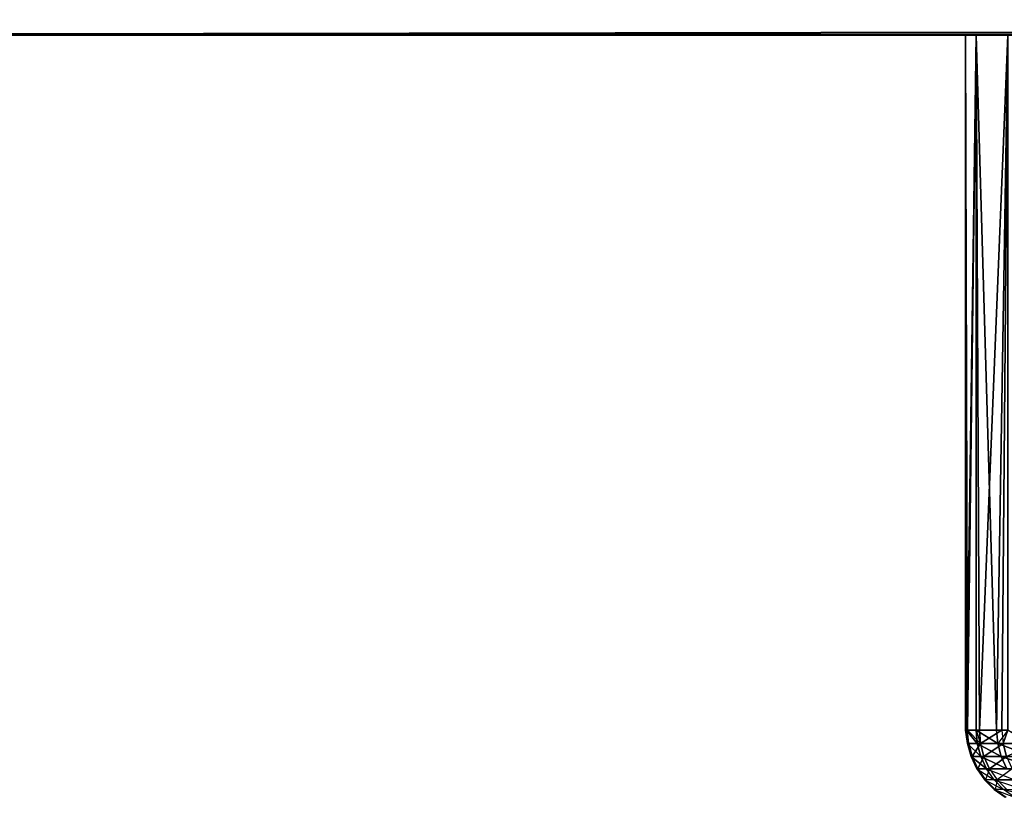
# Model space of a CAD drawing. Header units: centimetres. Extents: x 0.1 to 25.1, y 0.1 to 25.1.
# Tile 345 of 656: x 0.58 to 0.835, y 24.726 to 24.929. Entities that reach past the tile are written whole.
import ezdxf

# ---------------------------------------------------------------- set-up
doc = ezdxf.new("R2010")
doc.units = ezdxf.units.CM
doc.header["$LTSCALE"] = 2.54
doc.layers.get('0').update_dxf_attribs({"true_color": 0xff5454})

# ---------------------------------------------------------------- blocks, each defined once
blk = doc.blocks.new('P__ka _azienkowa 25cm.STL')
at = {"color": 0}
for p, q in [((24.925, 24.95973, 3.02696), (0.325, 24.925, 3.03)), ((24.925, 24.95973, 3.02696), (0.325, 24.925, 3.03)), ((24.925, 24.94236, 2.92848), (0.325, 24.925, 2.93)), ((24.925, 24.94236, 2.92848), (0.325, 24.925, 2.93)), ((0.325, 24.925, 1.53), (24.925, 24.925, 1.53)), ((24.925, 24.925, 1.43), (0.325, 24.925, 1.43)), ((24.925, 24.925, 2.93), (0.325, 24.925, 2.93)), ((0.325, 24.925, 3.03), (24.925, 24.925, 3.03)), ((0.325, 24.925, 1.53), (24.925, 24.925, 1.53)), ((24.925, 24.925, 1.43), (0.325, 24.925, 1.43)), ((0.325, 24.925, 3.03), (24.925, 24.925, 3.03)), ((24.925, 24.925, 2.93), (0.325, 24.925, 2.93)), ((0.82774, 24.925, 2.07777), (0.825, 24.925, 2.13003)), ((0.825, 24.925, 2.13003), (0.97508, 24.925, 2.12269)), ((0.825, 24.925, 2.13003), (0.97508, 24.925, 2.12269)), ((0.825, 24.925, 2.13003), (0.97692, 24.925, 2.16661)), ((0.825, 24.925, 2.13003), (0.97692, 24.925, 2.16661)), ((0.825, 24.925, 2.13003), (0.82774, 24.925, 2.1823)), ((0.8255, 24.745, 2.1076), (0.825, 24.925, 2.13003)), ((0.82774, 24.925, 2.07777), (0.825, 24.925, 2.13003)), ((0.825, 24.925, 2.13003), (0.82774, 24.925, 2.1823)), ((0.825, 24.925, 2.13003), (0.82522, 24.745, 2.14499)), ((0.825, 24.925, 2.13003), (0.82522, 24.745, 2.14499)), ((0.825, 24.925, 2.13003), (0.825, 24.745, 2.13003)), ((0.825, 24.925, 2.13003), (0.825, 24.745, 2.13003)), ((0.8255, 24.745, 2.1076), (0.825, 24.925, 2.13003)), ((0.82774, 24.925, 2.1823), (0.82522, 24.745, 2.14499)), ((0.82774, 24.925, 2.1823), (0.82522, 24.745, 2.14499)), ((0.8255, 24.745, 2.1076), (0.82774, 24.925, 2.07777)), ((0.8255, 24.745, 2.1076), (0.82774, 24.925, 2.07777)), ((0.83592, 24.925, 2.02607), (0.82774, 24.925, 2.07777)), ((0.82774, 24.925, 2.07777), (0.97875, 24.925, 2.07889)), ((0.82774, 24.925, 2.07777), (0.97875, 24.925, 2.07889)), ((0.82774, 24.925, 2.07777), (0.97508, 24.925, 2.12269)), ((0.82774, 24.925, 2.07777), (0.97508, 24.925, 2.12269)), ((0.82774, 24.925, 2.1823), (0.97692, 24.925, 2.16661)), ((0.82774, 24.925, 2.1823), (0.97692, 24.925, 2.16661)), ((0.82774, 24.925, 2.1823), (0.98425, 24.925, 2.20994)), ((0.82774, 24.925, 2.1823), (0.98425, 24.925, 2.20994)), ((0.82774, 24.925, 2.1823), (0.83593, 24.925, 2.23399)), ((0.82857, 24.745, 2.07033), (0.82774, 24.925, 2.07777)), ((0.83592, 24.925, 2.02607), (0.82774, 24.925, 2.07777)), ((0.82774, 24.745, 2.07777), (0.82774, 24.925, 2.07777)), ((0.82857, 24.745, 2.07033), (0.82774, 24.925, 2.07777)), ((0.82774, 24.745, 2.07777), (0.82774, 24.925, 2.07777)), ((0.82774, 24.745, 2.1823), (0.82774, 24.925, 2.1823)), ((0.83304, 24.745, 2.21931), (0.82774, 24.925, 2.1823)), ((0.82774, 24.745, 2.1823), (0.82774, 24.925, 2.1823)), ((0.83304, 24.745, 2.21931), (0.82774, 24.925, 2.1823)), ((0.82774, 24.925, 2.1823), (0.83593, 24.925, 2.23399)), ((0.82857, 24.745, 2.07033), (0.83592, 24.925, 2.02607)), ((0.82857, 24.745, 2.07033), (0.83592, 24.925, 2.02607)), ((0.83304, 24.745, 2.21931), (0.83593, 24.925, 2.23399)), ((0.83304, 24.745, 2.21931), (0.83593, 24.925, 2.23399)), ((0.83442, 24.745, 2.0334), (0.83592, 24.925, 2.02607)), ((0.83442, 24.745, 2.0334), (0.83592, 24.925, 2.02607)), ((0.82581, 24.74153, 2.10761), (0.825, 24.745, 2.13003)), ((0.82553, 24.74153, 2.14498), (0.825, 24.745, 2.13003)), ((0.82522, 24.745, 2.14499), (0.825, 24.745, 2.13003)), ((0.825, 24.745, 2.13003), (0.8255, 24.745, 2.1076)), ((0.82553, 24.74153, 2.14498), (0.82522, 24.745, 2.14499)), ((0.82804, 24.74153, 2.18226), (0.82522, 24.745, 2.14499)), ((0.82804, 24.74153, 2.18226), (0.82522, 24.745, 2.14499)), ((0.82774, 24.745, 2.1823), (0.82522, 24.745, 2.14499)), ((0.82774, 24.745, 2.1823), (0.82522, 24.745, 2.14499)), ((0.82887, 24.74153, 2.07037), (0.8255, 24.745, 2.1076)), ((0.82581, 24.74153, 2.10761), (0.8255, 24.745, 2.1076)), ((0.8255, 24.745, 2.1076), (0.82774, 24.745, 2.07777)), ((0.82774, 24.745, 2.07777), (0.82887, 24.74153, 2.07037)), ((0.82804, 24.74153, 2.18226), (0.82774, 24.745, 2.1823)), ((0.82774, 24.745, 2.07777), (0.82857, 24.745, 2.07033)), ((0.82774, 24.745, 2.1823), (0.83304, 24.745, 2.21931)), ((0.82774, 24.745, 2.1823), (0.83304, 24.745, 2.21931)), ((0.82774, 24.745, 2.1823), (0.83334, 24.74153, 2.21926)), ((0.82774, 24.745, 2.1823), (0.83334, 24.74153, 2.21926)), ((0.82804, 24.74153, 2.18226), (0.82774, 24.745, 2.1823)), ((0.82857, 24.745, 2.07033), (0.82887, 24.74153, 2.07037)), ((0.82857, 24.745, 2.07033), (0.83442, 24.745, 2.0334)), ((0.82857, 24.745, 2.07033), (0.83442, 24.745, 2.0334)), ((0.83442, 24.745, 2.0334), (0.82887, 24.74153, 2.07037)), ((0.83442, 24.745, 2.0334), (0.82887, 24.74153, 2.07037)), ((0.83304, 24.745, 2.21931), (0.83593, 24.745, 2.23399)), ((0.83304, 24.745, 2.21931), (0.83334, 24.74153, 2.21926)), ((0.83593, 24.745, 2.23399), (0.83334, 24.74153, 2.21926)), ((0.83442, 24.745, 2.0334), (0.83472, 24.74153, 2.03346)), ((0.83442, 24.745, 2.0334), (0.83592, 24.745, 2.02607)), ((0.83592, 24.745, 2.02607), (0.83472, 24.74153, 2.03346)), ((0.82804, 24.74153, 2.18226), (0.82553, 24.74153, 2.14498)), ((0.82553, 24.74153, 2.14498), (0.82894, 24.73816, 2.18217)), ((0.82581, 24.74153, 2.10761), (0.82553, 24.74153, 2.14498)), ((0.82804, 24.74153, 2.18226), (0.82553, 24.74153, 2.14498)), ((0.82553, 24.74153, 2.14498), (0.82894, 24.73816, 2.18217)), ((0.82553, 24.74153, 2.14498), (0.82643, 24.73816, 2.14495)), ((0.82553, 24.74153, 2.14498), (0.82643, 24.73816, 2.14495)), ((0.82581, 24.74153, 2.10761), (0.82553, 24.74153, 2.14498)), ((0.82887, 24.74153, 2.07037), (0.82581, 24.74153, 2.10761)), ((0.82581, 24.74153, 2.10761), (0.82643, 24.73816, 2.14495)), ((0.82581, 24.74153, 2.10761), (0.82643, 24.73816, 2.14495)), ((0.82581, 24.74153, 2.10761), (0.82671, 24.73816, 2.10765)), ((0.82581, 24.74153, 2.10761), (0.82671, 24.73816, 2.10765)), ((0.82887, 24.74153, 2.07037), (0.82581, 24.74153, 2.10761)), ((0.82887, 24.74153, 2.07037), (0.82671, 24.73816, 2.10765)), ((0.82887, 24.74153, 2.07037), (0.82671, 24.73816, 2.10765)), ((0.82894, 24.73816, 2.18217), (0.82804, 24.74153, 2.18226)), ((0.82804, 24.74153, 2.18226), (0.83334, 24.74153, 2.21926)), ((0.82804, 24.74153, 2.18226), (0.83334, 24.74153, 2.21926)), ((0.82804, 24.74153, 2.18226), (0.83423, 24.73816, 2.21909)), ((0.82804, 24.74153, 2.18226), (0.83423, 24.73816, 2.21909)), ((0.82894, 24.73816, 2.18217), (0.82804, 24.74153, 2.18226)), ((0.83472, 24.74153, 2.03346), (0.82887, 24.74153, 2.07037)), ((0.82887, 24.74153, 2.07037), (0.82977, 24.73816, 2.07048)), ((0.82887, 24.74153, 2.07037), (0.82977, 24.73816, 2.07048)), ((0.83472, 24.74153, 2.03346), (0.82887, 24.74153, 2.07037)), ((0.83472, 24.74153, 2.03346), (0.82977, 24.73816, 2.07048)), ((0.83472, 24.74153, 2.03346), (0.82977, 24.73816, 2.07048)), ((0.83334, 24.74153, 2.21926), (0.84138, 24.74153, 2.25575)), ((0.83334, 24.74153, 2.21926), (0.84138, 24.74153, 2.25575)), ((0.83334, 24.74153, 2.21926), (0.84226, 24.73816, 2.25552)), ((0.83334, 24.74153, 2.21926), (0.84226, 24.73816, 2.25552)), ((0.83334, 24.74153, 2.21926), (0.83423, 24.73816, 2.21909)), ((0.83334, 24.74153, 2.21926), (0.83423, 24.73816, 2.21909)), ((0.8433, 24.74153, 1.99709), (0.83472, 24.74153, 2.03346)), ((0.83472, 24.74153, 2.03346), (0.8356, 24.73816, 2.03364)), ((0.83472, 24.74153, 2.03346), (0.8356, 24.73816, 2.03364)), ((0.8433, 24.74153, 1.99709), (0.83472, 24.74153, 2.03346)), ((0.82894, 24.73816, 2.18217), (0.82643, 24.73816, 2.14495)), ((0.82643, 24.73816, 2.14495), (0.83041, 24.735, 2.18202)), ((0.82894, 24.73816, 2.18217), (0.82643, 24.73816, 2.14495)), ((0.82671, 24.73816, 2.10765), (0.82643, 24.73816, 2.14495)), ((0.82643, 24.73816, 2.14495), (0.83041, 24.735, 2.18202)), ((0.82643, 24.73816, 2.14495), (0.8279, 24.735, 2.14491)), ((0.82643, 24.73816, 2.14495), (0.8279, 24.735, 2.14491)), ((0.82671, 24.73816, 2.10765), (0.82643, 24.73816, 2.14495)), ((0.82977, 24.73816, 2.07048), (0.82671, 24.73816, 2.10765)), ((0.82671, 24.73816, 2.10765), (0.8279, 24.735, 2.14491)), ((0.82671, 24.73816, 2.10765), (0.8279, 24.735, 2.14491)), ((0.82671, 24.73816, 2.10765), (0.82818, 24.735, 2.10772)), ((0.82671, 24.73816, 2.10765), (0.82818, 24.735, 2.10772)), ((0.82977, 24.73816, 2.07048), (0.82671, 24.73816, 2.10765)), ((0.82977, 24.73816, 2.07048), (0.82818, 24.735, 2.10772)), ((0.82977, 24.73816, 2.07048), (0.82818, 24.735, 2.10772)), ((0.83041, 24.735, 2.18202), (0.82894, 24.73816, 2.18217)), ((0.82894, 24.73816, 2.18217), (0.83423, 24.73816, 2.21909)), ((0.82894, 24.73816, 2.18217), (0.83423, 24.73816, 2.21909)), ((0.82894, 24.73816, 2.18217), (0.83568, 24.735, 2.21883)), ((0.82894, 24.73816, 2.18217), (0.83568, 24.735, 2.21883)), ((0.83041, 24.735, 2.18202), (0.82894, 24.73816, 2.18217)), ((0.8356, 24.73816, 2.03364), (0.82977, 24.73816, 2.07048)), ((0.82977, 24.73816, 2.07048), (0.83123, 24.735, 2.07065)), ((0.82977, 24.73816, 2.07048), (0.83123, 24.735, 2.07065)), ((0.8356, 24.73816, 2.03364), (0.82977, 24.73816, 2.07048)), ((0.8356, 24.73816, 2.03364), (0.83123, 24.735, 2.07065)), ((0.8356, 24.73816, 2.03364), (0.83123, 24.735, 2.07065)), ((0.83423, 24.73816, 2.21909), (0.84226, 24.73816, 2.25552)), ((0.83423, 24.73816, 2.21909), (0.84226, 24.73816, 2.25552)), ((0.83423, 24.73816, 2.21909), (0.84368, 24.735, 2.25515)), ((0.83423, 24.73816, 2.21909), (0.84368, 24.735, 2.25515)), ((0.83423, 24.73816, 2.21909), (0.83568, 24.735, 2.21883)), ((0.83423, 24.73816, 2.21909), (0.83568, 24.735, 2.21883)), ((0.8279, 24.735, 2.14491), (0.8324, 24.73214, 2.18181)), ((0.8279, 24.735, 2.14491), (0.8299, 24.73214, 2.14485)), ((0.83041, 24.735, 2.18202), (0.8279, 24.735, 2.14491)), ((0.82818, 24.735, 2.10772), (0.8279, 24.735, 2.14491)), ((0.82818, 24.735, 2.10772), (0.8299, 24.73214, 2.14485)), ((0.82818, 24.735, 2.10772), (0.83018, 24.73214, 2.10781)), ((0.83123, 24.735, 2.07065), (0.82818, 24.735, 2.10772)), ((0.83123, 24.735, 2.07065), (0.83018, 24.73214, 2.10781)), ((0.8324, 24.73214, 2.18181), (0.83041, 24.735, 2.18202)), ((0.83041, 24.735, 2.18202), (0.83764, 24.73214, 2.21847)), ((0.83041, 24.735, 2.18202), (0.83568, 24.735, 2.21883)), ((0.83123, 24.735, 2.07065), (0.83322, 24.73214, 2.07089)), ((0.83705, 24.735, 2.03392), (0.83123, 24.735, 2.07065)), ((0.83705, 24.735, 2.03392), (0.83322, 24.73214, 2.07089)), ((0.8324, 24.73214, 2.18181), (0.8299, 24.73214, 2.14485)), ((0.8299, 24.73214, 2.14485), (0.83485, 24.72968, 2.18155)), ((0.83018, 24.73214, 2.10781), (0.8299, 24.73214, 2.14485)), ((0.8299, 24.73214, 2.14485), (0.83237, 24.72968, 2.14478)), ((0.83322, 24.73214, 2.07089), (0.83018, 24.73214, 2.10781)), ((0.83018, 24.73214, 2.10781), (0.83237, 24.72968, 2.14478)), ((0.83018, 24.73214, 2.10781), (0.83264, 24.72968, 2.10792)), ((0.83485, 24.72968, 2.18155), (0.8324, 24.73214, 2.18181)), ((0.8324, 24.73214, 2.18181), (0.83764, 24.73214, 2.21847)), ((0.8324, 24.73214, 2.18181), (0.84007, 24.72968, 2.21803)), ((0.83322, 24.73214, 2.07089), (0.83264, 24.72968, 2.10792)), ((0.83901, 24.73214, 2.03431), (0.83322, 24.73214, 2.07089)), ((0.83322, 24.73214, 2.07089), (0.83567, 24.72968, 2.07119)), ((0.83485, 24.72968, 2.18155), (0.83237, 24.72968, 2.14478)), ((0.83237, 24.72968, 2.14478), (0.83769, 24.72768, 2.18125)), ((0.83264, 24.72968, 2.10792), (0.83237, 24.72968, 2.14478)), ((0.83237, 24.72968, 2.14478), (0.83522, 24.72768, 2.14469)), ((0.83567, 24.72968, 2.07119), (0.83264, 24.72968, 2.10792)), ((0.83264, 24.72968, 2.10792), (0.83522, 24.72768, 2.14469)), ((0.83264, 24.72968, 2.10792), (0.83549, 24.72768, 2.10805)), ((0.83769, 24.72768, 2.18125), (0.83485, 24.72968, 2.18155)), ((0.83485, 24.72968, 2.18155), (0.84007, 24.72968, 2.21803)), ((0.83485, 24.72968, 2.18155), (0.84288, 24.72768, 2.21752))]:
    blk.add_line(p, q, dxfattribs=at)
mesh = blk.add_polyface(dxfattribs=at)
corners = [(24.925, 24.925, 1.43), (0.325, 24.95973, 1.43304), (24.925, 24.95973, 1.43304)]
mesh.append_faces([[corners[k] for k in face] for face in [(0, 1, 2)]], dxfattribs={"color": 0})
mesh = blk.add_polyface(dxfattribs=at)
corners = [(24.925, 24.925, 1.43), (0.325, 24.925, 1.43), (0.325, 24.95973, 1.43304)]
mesh.append_faces([[corners[k] for k in face] for face in [(0, 1, 2)]], dxfattribs={"color": 0})
mesh = blk.add_polyface(dxfattribs=at)
corners = [(24.925, 24.95973, 3.02696), (0.325, 24.925, 3.03), (24.925, 24.925, 3.03)]
mesh.append_faces([[corners[k] for k in face] for face in [(0, 1, 2)]], dxfattribs={"color": 0})
mesh = blk.add_polyface(dxfattribs=at)
corners = [(24.925, 24.95973, 3.02696), (0.325, 24.95973, 3.02696), (0.325, 24.925, 3.03)]
mesh.append_faces([[corners[k] for k in face] for face in [(0, 1, 2)]], dxfattribs={"color": 0})
mesh = blk.add_polyface(dxfattribs=at)
corners = [(24.925, 24.925, 1.53), (0.325, 24.94236, 1.53152), (0.325, 24.925, 1.53)]
mesh.append_faces([[corners[k] for k in face] for face in [(0, 1, 2)]], dxfattribs={"color": 0})
mesh = blk.add_polyface(dxfattribs=at)
corners = [(24.925, 24.94236, 1.53152), (0.325, 24.94236, 1.53152), (24.925, 24.925, 1.53)]
mesh.append_faces([[corners[k] for k in face] for face in [(0, 1, 2)]], dxfattribs={"color": 0})
mesh = blk.add_polyface(dxfattribs=at)
corners = [(24.925, 24.94236, 2.92848), (0.325, 24.925, 2.93), (0.325, 24.94236, 2.92848)]
mesh.append_faces([[corners[k] for k in face] for face in [(0, 1, 2)]], dxfattribs={"color": 0})
mesh = blk.add_polyface(dxfattribs=at)
corners = [(24.925, 24.925, 2.93), (0.325, 24.925, 2.93), (24.925, 24.94236, 2.92848)]
mesh.append_faces([[corners[k] for k in face] for face in [(0, 1, 2)]], dxfattribs={"color": 0})
mesh = blk.add_polyface(dxfattribs=at)
corners = [(24.925, 24.925, 1.53), (0.325, 23.725, 1.53), (24.925, 23.725, 1.53)]
mesh.append_faces([[corners[k] for k in face] for face in [(0, 1, 2)]], dxfattribs={"color": 0})
mesh = blk.add_polyface(dxfattribs=at)
corners = [(24.925, 24.925, 1.53), (0.325, 24.925, 1.53), (0.325, 23.725, 1.53)]
mesh.append_faces([[corners[k] for k in face] for face in [(0, 1, 2)]], dxfattribs={"color": 0})
mesh = blk.add_polyface(dxfattribs=at)
corners = [(24.925, 24.925, 1.43), (0.325, 23.725, 1.43), (0.325, 24.925, 1.43)]
mesh.append_faces([[corners[k] for k in face] for face in [(0, 1, 2)]], dxfattribs={"color": 0})
mesh = blk.add_polyface(dxfattribs=at)
corners = [(24.925, 23.725, 1.43), (0.325, 23.725, 1.43), (24.925, 24.925, 1.43)]
mesh.append_faces([[corners[k] for k in face] for face in [(0, 1, 2)]], dxfattribs={"color": 0})
mesh = blk.add_polyface(dxfattribs=at)
corners = [(2.56455, 2.84355, 3.03), (0.325, 24.925, 3.03), (2.53055, 2.795, 3.03)]
mesh.append_faces([[corners[k] for k in face] for face in [(0, 1, 2)]], dxfattribs={"color": 0})
mesh = blk.add_polyface(dxfattribs=at)
corners = [(2.60645, 2.88545, 3.03), (0.325, 24.925, 3.03), (2.56455, 2.84355, 3.03)]
mesh.append_faces([[corners[k] for k in face] for face in [(0, 1, 2)]], dxfattribs={"color": 0})
mesh = blk.add_polyface(dxfattribs=at)
corners = [(2.655, 2.91945, 3.03), (0.325, 24.925, 3.03), (2.60645, 2.88545, 3.03)]
mesh.append_faces([[corners[k] for k in face] for face in [(0, 1, 2)]], dxfattribs={"color": 0})
mesh = blk.add_polyface(dxfattribs=at)
corners = [(2.70871, 2.9445, 3.03), (0.325, 24.925, 3.03), (2.655, 2.91945, 3.03)]
mesh.append_faces([[corners[k] for k in face] for face in [(0, 1, 2)]], dxfattribs={"color": 0})
mesh = blk.add_polyface(dxfattribs=at)
corners = [(2.49017, 2.68404, 3.03), (0.325, 24.925, 3.03), (0.325, 0.325, 3.03)]
mesh.append_faces([[corners[k] for k in face] for face in [(0, 1, 2)]], dxfattribs={"color": 0})
mesh = blk.add_polyface(dxfattribs=at)
corners = [(2.5055, 2.74129, 3.03), (0.325, 24.925, 3.03), (2.49017, 2.68404, 3.03)]
mesh.append_faces([[corners[k] for k in face] for face in [(0, 1, 2)]], dxfattribs={"color": 0})
mesh = blk.add_polyface(dxfattribs=at)
corners = [(2.53055, 2.795, 3.03), (0.325, 24.925, 3.03), (2.5055, 2.74129, 3.03)]
mesh.append_faces([[corners[k] for k in face] for face in [(0, 1, 2)]], dxfattribs={"color": 0})
mesh = blk.add_polyface(dxfattribs=at)
corners = [(2.76596, 2.95983, 3.03), (0.325, 24.925, 3.03), (2.70871, 2.9445, 3.03)]
mesh.append_faces([[corners[k] for k in face] for face in [(0, 1, 2)]], dxfattribs={"color": 0})
mesh = blk.add_polyface(dxfattribs=at)
corners = [(2.825, 2.965, 3.03), (0.325, 24.925, 3.03), (2.76596, 2.95983, 3.03)]
mesh.append_faces([[corners[k] for k in face] for face in [(0, 1, 2)]], dxfattribs={"color": 0})
mesh = blk.add_polyface(dxfattribs=at)
corners = [(24.925, 24.925, 3.03), (0.325, 24.925, 3.03), (2.825, 2.965, 3.03)]
mesh.append_faces([[corners[k] for k in face] for face in [(0, 1, 2)]], dxfattribs={"color": 0})
mesh = blk.add_polyface(dxfattribs=at)
corners = [(2.76596, 2.95983, 2.93), (2.70871, 2.9445, 2.93), (0.325, 24.925, 2.93)]
mesh.append_faces([[corners[k] for k in face] for face in [(0, 1, 2)]], dxfattribs={"color": 0})
mesh = blk.add_polyface(dxfattribs=at)
corners = [(2.825, 2.965, 2.93), (2.76596, 2.95983, 2.93), (0.325, 24.925, 2.93)]
mesh.append_faces([[corners[k] for k in face] for face in [(0, 1, 2)]], dxfattribs={"color": 0})
mesh = blk.add_polyface(dxfattribs=at)
corners = [(2.56455, 2.84355, 2.93), (2.53055, 2.795, 2.93), (0.325, 24.925, 2.93)]
mesh.append_faces([[corners[k] for k in face] for face in [(0, 1, 2)]], dxfattribs={"color": 0})
mesh = blk.add_polyface(dxfattribs=at)
corners = [(2.53055, 2.795, 2.93), (2.5055, 2.74129, 2.93), (0.325, 24.925, 2.93)]
mesh.append_faces([[corners[k] for k in face] for face in [(0, 1, 2)]], dxfattribs={"color": 0})
mesh = blk.add_polyface(dxfattribs=at)
corners = [(2.5055, 2.74129, 2.93), (0.325, 0.325, 2.93), (0.325, 24.925, 2.93)]
mesh.append_faces([[corners[k] for k in face] for face in [(0, 1, 2)]], dxfattribs={"color": 0})
mesh = blk.add_polyface(dxfattribs=at)
corners = [(2.70871, 2.9445, 2.93), (2.655, 2.91945, 2.93), (0.325, 24.925, 2.93)]
mesh.append_faces([[corners[k] for k in face] for face in [(0, 1, 2)]], dxfattribs={"color": 0})
mesh = blk.add_polyface(dxfattribs=at)
corners = [(2.655, 2.91945, 2.93), (2.60645, 2.88545, 2.93), (0.325, 24.925, 2.93)]
mesh.append_faces([[corners[k] for k in face] for face in [(0, 1, 2)]], dxfattribs={"color": 0})
mesh = blk.add_polyface(dxfattribs=at)
corners = [(2.60645, 2.88545, 2.93), (2.56455, 2.84355, 2.93), (0.325, 24.925, 2.93)]
mesh.append_faces([[corners[k] for k in face] for face in [(0, 1, 2)]], dxfattribs={"color": 0})
mesh = blk.add_polyface(dxfattribs=at)
corners = [(24.925, 24.925, 2.93), (2.94129, 2.9445, 2.93), (0.325, 24.925, 2.93)]
mesh.append_faces([[corners[k] for k in face] for face in [(0, 1, 2)]], dxfattribs={"color": 0})
mesh = blk.add_polyface(dxfattribs=at)
corners = [(2.94129, 2.9445, 2.93), (2.88404, 2.95983, 2.93), (0.325, 24.925, 2.93)]
mesh.append_faces([[corners[k] for k in face] for face in [(0, 1, 2)]], dxfattribs={"color": 0})
mesh = blk.add_polyface(dxfattribs=at)
corners = [(2.88404, 2.95983, 2.93), (2.825, 2.965, 2.93), (0.325, 24.925, 2.93)]
mesh.append_faces([[corners[k] for k in face] for face in [(0, 1, 2)]], dxfattribs={"color": 0})
mesh = blk.add_polyface(dxfattribs=at)
corners = [(0.825, 24.925, 2.13003), (0.97508, 24.925, 2.12269), (0.82774, 24.925, 2.07777)]
mesh.append_faces([[corners[k] for k in face] for face in [(0, 1, 2)]], dxfattribs={"color": 0})
mesh = blk.add_polyface(dxfattribs=at)
corners = [(0.97692, 24.925, 2.16661), (0.97508, 24.925, 2.12269), (0.825, 24.925, 2.13003)]
mesh.append_faces([[corners[k] for k in face] for face in [(0, 1, 2)]], dxfattribs={"color": 0})
mesh = blk.add_polyface(dxfattribs=at)
corners = [(0.82774, 24.925, 2.1823), (0.97692, 24.925, 2.16661), (0.825, 24.925, 2.13003)]
mesh.append_faces([[corners[k] for k in face] for face in [(0, 1, 2)]], dxfattribs={"color": 0})
mesh = blk.add_polyface(dxfattribs=at)
corners = [(0.82774, 24.925, 2.07777), (0.8255, 24.745, 2.1076), (0.825, 24.925, 2.13003)]
mesh.append_faces([[corners[k] for k in face] for face in [(0, 1, 2)]], dxfattribs={"color": 0})
mesh = blk.add_polyface(dxfattribs=at)
corners = [(0.825, 24.925, 2.13003), (0.82522, 24.745, 2.14499), (0.82774, 24.925, 2.1823)]
mesh.append_faces([[corners[k] for k in face] for face in [(0, 1, 2)]], dxfattribs={"color": 0})
mesh = blk.add_polyface(dxfattribs=at)
corners = [(0.825, 24.925, 2.13003), (0.825, 24.745, 2.13003), (0.82522, 24.745, 2.14499)]
mesh.append_faces([[corners[k] for k in face] for face in [(0, 1, 2)]], dxfattribs={"color": 0})
mesh = blk.add_polyface(dxfattribs=at)
corners = [(0.825, 24.925, 2.13003), (0.8255, 24.745, 2.1076), (0.825, 24.745, 2.13003)]
mesh.append_faces([[corners[k] for k in face] for face in [(0, 1, 2)]], dxfattribs={"color": 0})
mesh = blk.add_polyface(dxfattribs=at)
corners = [(0.82774, 24.925, 2.1823), (0.82522, 24.745, 2.14499), (0.82774, 24.745, 2.1823)]
mesh.append_faces([[corners[k] for k in face] for face in [(0, 1, 2)]], dxfattribs={"color": 0})
mesh = blk.add_polyface(dxfattribs=at)
corners = [(0.82774, 24.925, 2.07777), (0.82774, 24.745, 2.07777), (0.8255, 24.745, 2.1076)]
mesh.append_faces([[corners[k] for k in face] for face in [(0, 1, 2)]], dxfattribs={"color": 0})
mesh = blk.add_polyface(dxfattribs=at)
corners = [(0.97875, 24.925, 2.07889), (0.83592, 24.925, 2.02607), (0.82774, 24.925, 2.07777)]
mesh.append_faces([[corners[k] for k in face] for face in [(0, 1, 2)]], dxfattribs={"color": 0})
mesh = blk.add_polyface(dxfattribs=at)
corners = [(0.97508, 24.925, 2.12269), (0.97875, 24.925, 2.07889), (0.82774, 24.925, 2.07777)]
mesh.append_faces([[corners[k] for k in face] for face in [(0, 1, 2)]], dxfattribs={"color": 0})
mesh = blk.add_polyface(dxfattribs=at)
corners = [(0.98425, 24.925, 2.20994), (0.97692, 24.925, 2.16661), (0.82774, 24.925, 2.1823)]
mesh.append_faces([[corners[k] for k in face] for face in [(0, 1, 2)]], dxfattribs={"color": 0})
mesh = blk.add_polyface(dxfattribs=at)
corners = [(0.83593, 24.925, 2.23399), (0.98425, 24.925, 2.20994), (0.82774, 24.925, 2.1823)]
mesh.append_faces([[corners[k] for k in face] for face in [(0, 1, 2)]], dxfattribs={"color": 0})
mesh = blk.add_polyface(dxfattribs=at)
corners = [(0.83592, 24.925, 2.02607), (0.82857, 24.745, 2.07033), (0.82774, 24.925, 2.07777)]
mesh.append_faces([[corners[k] for k in face] for face in [(0, 1, 2)]], dxfattribs={"color": 0})
mesh = blk.add_polyface(dxfattribs=at)
corners = [(0.82774, 24.925, 2.07777), (0.82857, 24.745, 2.07033), (0.82774, 24.745, 2.07777)]
mesh.append_faces([[corners[k] for k in face] for face in [(0, 1, 2)]], dxfattribs={"color": 0})
mesh = blk.add_polyface(dxfattribs=at)
corners = [(0.82774, 24.925, 2.1823), (0.82774, 24.745, 2.1823), (0.83304, 24.745, 2.21931)]
mesh.append_faces([[corners[k] for k in face] for face in [(0, 1, 2)]], dxfattribs={"color": 0})
mesh = blk.add_polyface(dxfattribs=at)
corners = [(0.82774, 24.925, 2.1823), (0.83304, 24.745, 2.21931), (0.83593, 24.925, 2.23399)]
mesh.append_faces([[corners[k] for k in face] for face in [(0, 1, 2)]], dxfattribs={"color": 0})
mesh = blk.add_polyface(dxfattribs=at)
corners = [(0.83592, 24.925, 2.02607), (0.83442, 24.745, 2.0334), (0.82857, 24.745, 2.07033)]
mesh.append_faces([[corners[k] for k in face] for face in [(0, 1, 2)]], dxfattribs={"color": 0})
mesh = blk.add_polyface(dxfattribs=at)
corners = [(0.83593, 24.925, 2.23399), (0.83304, 24.745, 2.21931), (0.83593, 24.745, 2.23399)]
mesh.append_faces([[corners[k] for k in face] for face in [(0, 1, 2)]], dxfattribs={"color": 0})
mesh = blk.add_polyface(dxfattribs=at)
corners = [(0.83592, 24.925, 2.02607), (0.83592, 24.745, 2.02607), (0.83442, 24.745, 2.0334)]
mesh.append_faces([[corners[k] for k in face] for face in [(0, 1, 2)]], dxfattribs={"color": 0})
mesh = blk.add_polyface(dxfattribs=at)
corners = [(0.825, 24.745, 2.13003), (0.82581, 24.74153, 2.10761), (0.82553, 24.74153, 2.14498)]
mesh.append_faces([[corners[k] for k in face] for face in [(0, 1, 2)]], dxfattribs={"color": 0})
mesh = blk.add_polyface(dxfattribs=at)
corners = [(0.82522, 24.745, 2.14499), (0.82553, 24.74153, 2.14498), (0.82804, 24.74153, 2.18226)]
mesh.append_faces([[corners[k] for k in face] for face in [(0, 1, 2)]], dxfattribs={"color": 0})
mesh = blk.add_polyface(dxfattribs=at)
corners = [(0.82522, 24.745, 2.14499), (0.82804, 24.74153, 2.18226), (0.82774, 24.745, 2.1823)]
mesh.append_faces([[corners[k] for k in face] for face in [(0, 1, 2)]], dxfattribs={"color": 0})
mesh = blk.add_polyface(dxfattribs=at)
corners = [(0.8255, 24.745, 2.1076), (0.82887, 24.74153, 2.07037), (0.82581, 24.74153, 2.10761)]
mesh.append_faces([[corners[k] for k in face] for face in [(0, 1, 2)]], dxfattribs={"color": 0})
mesh = blk.add_polyface(dxfattribs=at)
corners = [(0.82774, 24.745, 2.1823), (0.83334, 24.74153, 2.21926), (0.83304, 24.745, 2.21931)]
mesh.append_faces([[corners[k] for k in face] for face in [(0, 1, 2)]], dxfattribs={"color": 0})
mesh = blk.add_polyface(dxfattribs=at)
corners = [(0.82774, 24.745, 2.1823), (0.82804, 24.74153, 2.18226), (0.83334, 24.74153, 2.21926)]
mesh.append_faces([[corners[k] for k in face] for face in [(0, 1, 2)]], dxfattribs={"color": 0})
mesh = blk.add_polyface(dxfattribs=at)
corners = [(0.83442, 24.745, 2.0334), (0.82887, 24.74153, 2.07037), (0.82857, 24.745, 2.07033)]
mesh.append_faces([[corners[k] for k in face] for face in [(0, 1, 2)]], dxfattribs={"color": 0})
mesh = blk.add_polyface(dxfattribs=at)
corners = [(0.83442, 24.745, 2.0334), (0.83472, 24.74153, 2.03346), (0.82887, 24.74153, 2.07037)]
mesh.append_faces([[corners[k] for k in face] for face in [(0, 1, 2)]], dxfattribs={"color": 0})
mesh = blk.add_polyface(dxfattribs=at)
corners = [(0.83593, 24.745, 2.23399), (0.83334, 24.74153, 2.21926), (0.84138, 24.74153, 2.25575)]
mesh.append_faces([[corners[k] for k in face] for face in [(0, 1, 2)]], dxfattribs={"color": 0})
mesh = blk.add_polyface(dxfattribs=at)
corners = [(0.83592, 24.745, 2.02607), (0.8433, 24.74153, 1.99709), (0.83472, 24.74153, 2.03346)]
mesh.append_faces([[corners[k] for k in face] for face in [(0, 1, 2)]], dxfattribs={"color": 0})
mesh = blk.add_polyface(dxfattribs=at)
corners = [(0.82553, 24.74153, 2.14498), (0.82894, 24.73816, 2.18217), (0.82804, 24.74153, 2.18226)]
mesh.append_faces([[corners[k] for k in face] for face in [(0, 1, 2)]], dxfattribs={"color": 0})
mesh = blk.add_polyface(dxfattribs=at)
corners = [(0.82553, 24.74153, 2.14498), (0.82643, 24.73816, 2.14495), (0.82894, 24.73816, 2.18217)]
mesh.append_faces([[corners[k] for k in face] for face in [(0, 1, 2)]], dxfattribs={"color": 0})
mesh = blk.add_polyface(dxfattribs=at)
corners = [(0.82581, 24.74153, 2.10761), (0.82643, 24.73816, 2.14495), (0.82553, 24.74153, 2.14498)]
mesh.append_faces([[corners[k] for k in face] for face in [(0, 1, 2)]], dxfattribs={"color": 0})
mesh = blk.add_polyface(dxfattribs=at)
corners = [(0.82581, 24.74153, 2.10761), (0.82671, 24.73816, 2.10765), (0.82643, 24.73816, 2.14495)]
mesh.append_faces([[corners[k] for k in face] for face in [(0, 1, 2)]], dxfattribs={"color": 0})
mesh = blk.add_polyface(dxfattribs=at)
corners = [(0.82887, 24.74153, 2.07037), (0.82671, 24.73816, 2.10765), (0.82581, 24.74153, 2.10761)]
mesh.append_faces([[corners[k] for k in face] for face in [(0, 1, 2)]], dxfattribs={"color": 0})
mesh = blk.add_polyface(dxfattribs=at)
corners = [(0.82887, 24.74153, 2.07037), (0.82977, 24.73816, 2.07048), (0.82671, 24.73816, 2.10765)]
mesh.append_faces([[corners[k] for k in face] for face in [(0, 1, 2)]], dxfattribs={"color": 0})
mesh = blk.add_polyface(dxfattribs=at)
corners = [(0.82804, 24.74153, 2.18226), (0.83423, 24.73816, 2.21909), (0.83334, 24.74153, 2.21926)]
mesh.append_faces([[corners[k] for k in face] for face in [(0, 1, 2)]], dxfattribs={"color": 0})
mesh = blk.add_polyface(dxfattribs=at)
corners = [(0.82804, 24.74153, 2.18226), (0.82894, 24.73816, 2.18217), (0.83423, 24.73816, 2.21909)]
mesh.append_faces([[corners[k] for k in face] for face in [(0, 1, 2)]], dxfattribs={"color": 0})
mesh = blk.add_polyface(dxfattribs=at)
corners = [(0.83472, 24.74153, 2.03346), (0.82977, 24.73816, 2.07048), (0.82887, 24.74153, 2.07037)]
mesh.append_faces([[corners[k] for k in face] for face in [(0, 1, 2)]], dxfattribs={"color": 0})
mesh = blk.add_polyface(dxfattribs=at)
corners = [(0.83472, 24.74153, 2.03346), (0.8356, 24.73816, 2.03364), (0.82977, 24.73816, 2.07048)]
mesh.append_faces([[corners[k] for k in face] for face in [(0, 1, 2)]], dxfattribs={"color": 0})
mesh = blk.add_polyface(dxfattribs=at)
corners = [(0.83334, 24.74153, 2.21926), (0.84226, 24.73816, 2.25552), (0.84138, 24.74153, 2.25575)]
mesh.append_faces([[corners[k] for k in face] for face in [(0, 1, 2)]], dxfattribs={"color": 0})
mesh = blk.add_polyface(dxfattribs=at)
corners = [(0.83334, 24.74153, 2.21926), (0.83423, 24.73816, 2.21909), (0.84226, 24.73816, 2.25552)]
mesh.append_faces([[corners[k] for k in face] for face in [(0, 1, 2)]], dxfattribs={"color": 0})
mesh = blk.add_polyface(dxfattribs=at)
corners = [(0.8433, 24.74153, 1.99709), (0.8356, 24.73816, 2.03364), (0.83472, 24.74153, 2.03346)]
mesh.append_faces([[corners[k] for k in face] for face in [(0, 1, 2)]], dxfattribs={"color": 0})
mesh = blk.add_polyface(dxfattribs=at)
corners = [(0.82643, 24.73816, 2.14495), (0.83041, 24.735, 2.18202), (0.82894, 24.73816, 2.18217)]
mesh.append_faces([[corners[k] for k in face] for face in [(0, 1, 2)]], dxfattribs={"color": 0})
mesh = blk.add_polyface(dxfattribs=at)
corners = [(0.82643, 24.73816, 2.14495), (0.8279, 24.735, 2.14491), (0.83041, 24.735, 2.18202)]
mesh.append_faces([[corners[k] for k in face] for face in [(0, 1, 2)]], dxfattribs={"color": 0})
mesh = blk.add_polyface(dxfattribs=at)
corners = [(0.82671, 24.73816, 2.10765), (0.8279, 24.735, 2.14491), (0.82643, 24.73816, 2.14495)]
mesh.append_faces([[corners[k] for k in face] for face in [(0, 1, 2)]], dxfattribs={"color": 0})
mesh = blk.add_polyface(dxfattribs=at)
corners = [(0.82671, 24.73816, 2.10765), (0.82818, 24.735, 2.10772), (0.8279, 24.735, 2.14491)]
mesh.append_faces([[corners[k] for k in face] for face in [(0, 1, 2)]], dxfattribs={"color": 0})
mesh = blk.add_polyface(dxfattribs=at)
corners = [(0.82977, 24.73816, 2.07048), (0.82818, 24.735, 2.10772), (0.82671, 24.73816, 2.10765)]
mesh.append_faces([[corners[k] for k in face] for face in [(0, 1, 2)]], dxfattribs={"color": 0})
mesh = blk.add_polyface(dxfattribs=at)
corners = [(0.82977, 24.73816, 2.07048), (0.83123, 24.735, 2.07065), (0.82818, 24.735, 2.10772)]
mesh.append_faces([[corners[k] for k in face] for face in [(0, 1, 2)]], dxfattribs={"color": 0})
mesh = blk.add_polyface(dxfattribs=at)
corners = [(0.82894, 24.73816, 2.18217), (0.83568, 24.735, 2.21883), (0.83423, 24.73816, 2.21909)]
mesh.append_faces([[corners[k] for k in face] for face in [(0, 1, 2)]], dxfattribs={"color": 0})
mesh = blk.add_polyface(dxfattribs=at)
corners = [(0.82894, 24.73816, 2.18217), (0.83041, 24.735, 2.18202), (0.83568, 24.735, 2.21883)]
mesh.append_faces([[corners[k] for k in face] for face in [(0, 1, 2)]], dxfattribs={"color": 0})
mesh = blk.add_polyface(dxfattribs=at)
corners = [(0.8356, 24.73816, 2.03364), (0.83123, 24.735, 2.07065), (0.82977, 24.73816, 2.07048)]
mesh.append_faces([[corners[k] for k in face] for face in [(0, 1, 2)]], dxfattribs={"color": 0})
mesh = blk.add_polyface(dxfattribs=at)
corners = [(0.8356, 24.73816, 2.03364), (0.83705, 24.735, 2.03392), (0.83123, 24.735, 2.07065)]
mesh.append_faces([[corners[k] for k in face] for face in [(0, 1, 2)]], dxfattribs={"color": 0})
mesh = blk.add_polyface(dxfattribs=at)
corners = [(0.83423, 24.73816, 2.21909), (0.84368, 24.735, 2.25515), (0.84226, 24.73816, 2.25552)]
mesh.append_faces([[corners[k] for k in face] for face in [(0, 1, 2)]], dxfattribs={"color": 0})
mesh = blk.add_polyface(dxfattribs=at)
corners = [(0.83423, 24.73816, 2.21909), (0.83568, 24.735, 2.21883), (0.84368, 24.735, 2.25515)]
mesh.append_faces([[corners[k] for k in face] for face in [(0, 1, 2)]], dxfattribs={"color": 0})

msp = doc.modelspace()

# ---------------------------------------------------------------- block references
at = {"color": 0}
msp.add_blockref('P__ka _azienkowa 25cm.STL', (0, 0), dxfattribs=at)

doc.saveas('drawing.dxf')
